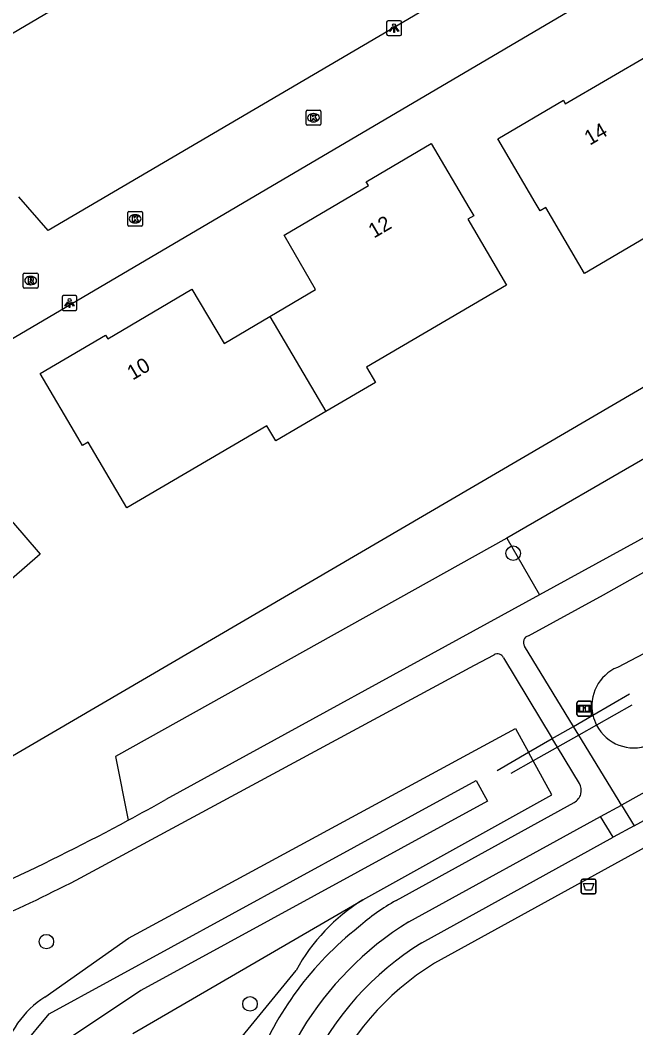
# Model space of a CAD drawing. Extents: x 159353 to 160616, y 385893 to 387321.
# Drawn here: x 160297.6 to 160339.2, y 386372.7 to 386440.7 of the extents above; entities that cross this region are included whole.
import ezdxf

# ---------------------------------------------------------------- set-up
doc = ezdxf.new("R2010")
doc.units = 0
for name, color, linetype in [('IMGEO_Afvalbak', 7, 'Continuous'), ('IMGEO_Boom', 7, 'Continuous'), ('IMGEO_Duiker', 7, 'Continuous'), ('IMGEO_Groenvoorziening', 7, 'Continuous'), ('IMGEO_Haag', 7, 'Continuous'), ('IMGEO_Hek', 7, 'Continuous'), ('IMGEO_Informatiebord', 7, 'Continuous'), ('IMGEO_Kolk', 7, 'Continuous'), ('IMGEO_Lichtpunt', 7, 'Continuous'), ('IMGEO_Pand', 7, 'Continuous'), ('IMGEO_Pand_nummerreeks', 7, 'Continuous'), ('IMGEO_Rijbaan_lokaal_open', 7, 'Continuous'), ('IMGEO_Rioolput', 7, 'Continuous'), ('IMGEO_Voetpad_halfverhard', 7, 'Continuous'), ('IMGEO_Waterloop', 7, 'Continuous')]:
    doc.layers.add(name, color=color, linetype=linetype)

msp = doc.modelspace()

# ---------------------------------------------------------------- linework, layer by layer
at = {"layer": 'IMGEO_Afvalbak'}
for p, q in [((160335.485, 386381.852), (160335.485, 386382.652)), ((160335.485, 386382.652), (160335.485, 386381.852)), ((160335.585, 386382.752), (160336.375, 386382.752)), ((160336.375, 386382.752), (160335.585, 386382.752)), ((160336.475, 386382.652), (160336.475, 386381.852)), ((160336.475, 386381.852), (160336.475, 386382.652)), ((160336.375, 386381.752), (160335.585, 386381.752)), ((160335.585, 386381.752), (160336.375, 386381.752))]:
    msp.add_line(p, q, dxfattribs=at)
msp.add_lwpolyline([(160335.628, 386382.466), (160336.332, 386382.466), (160336.183, 386381.996), (160335.777, 386381.996), (160335.628, 386382.466)], dxfattribs=at)
for centre, start, end in [((160335.585, 386382.652), 90, 180), ((160335.585, 386382.652), 90, 180), ((160336.375, 386382.652), 0, 90), ((160336.375, 386382.652), 360, 90), ((160335.585, 386381.852), 180, 270), ((160335.585, 386381.852), 180, 270), ((160336.375, 386381.852), 270, 0), ((160336.375, 386381.852), 270, 0)]:
    msp.add_arc(centre, 0.1, start, end, dxfattribs=at)
at = {"layer": 'IMGEO_Boom'}
for centre in [(160330.894, 386404.728), (160299.406, 386378.536), (160313.141, 386374.338)]:
    msp.add_circle(centre, 0.489, dxfattribs=at)
at = {"layer": 'IMGEO_Duiker'}
msp.add_lwpolyline([(160338.903, 386394.479), (160336.524, 386393.136), (160335.321, 386392.457), (160333.887, 386391.647), (160332.249, 386390.721), (160330.737, 386389.868)], dxfattribs=at)
at = {"layer": 'IMGEO_Groenvoorziening'}
for points in [[(160288.701, 386386.157), (160367.751, 386432.334)], [(160369.946, 386428.579), (160330.466, 386405.753)], [(160330.466, 386405.753), (160304.064, 386391.016), (160304.916, 386386.719)], [(160330.466, 386405.753), (160332.672, 386401.919)], [(160351.244, 386404.006), (160337.922, 386397.033)], [(160334.957, 386393.054), (160336.273, 386393.814)], [(160299.308, 386374.795), (160304.946, 386378.764), (160331.057, 386392.909), (160331.93, 386391.307)], [(160331.93, 386391.307), (160333.533, 386392.233)], [(160320.742, 386381.355), (160333.495, 386388.433), (160332.249, 386390.721), (160331.93, 386391.307)], [(160305.235, 386372.337), (160320.742, 386381.355)], [(160312.016, 386371.396), (160316.247, 386376.598)]]:
    msp.add_lwpolyline(points, dxfattribs=at)
for centre, radius, start, end in [((160339.013, 386394.442), 2.811, 112.83054, 192.91998), ((160339.059, 386394.46), 2.86, 193.05255, 207.57721), ((160339.026, 386394.412), 2.809, 207.0227, 291.44943), ((160327.652, 386370.324), 13.017, 122.06169, 151.18247), ((160302.823, 386369.266), 6.552, 122.4426, 167.19508)]:
    msp.add_arc(centre, radius, start, end, dxfattribs=at)
at = {"layer": 'IMGEO_Haag'}
msp.add_lwpolyline([(160354.46, 386396.796), (160338.195, 386387.744)], dxfattribs=at)
at = {"layer": 'IMGEO_Hek'}
for points in [[(160336.273, 386393.814), (160338.743, 386395.24)], [(160334.957, 386393.054), (160336.273, 386393.814)], [(160333.533, 386392.233), (160334.957, 386393.054)], [(160331.93, 386391.307), (160333.533, 386392.233)], [(160329.817, 386390.087), (160331.93, 386391.307)]]:
    msp.add_lwpolyline(points, dxfattribs=at)
at = {"layer": 'IMGEO_Informatiebord'}
for p, q in [((160335.194, 386393.847), (160335.194, 386394.647)), ((160335.194, 386394.647), (160335.194, 386393.847)), ((160335.294, 386394.747), (160336.084, 386394.747)), ((160336.084, 386394.747), (160335.294, 386394.747)), ((160336.184, 386394.647), (160336.184, 386393.847)), ((160336.184, 386393.847), (160336.184, 386394.647)), ((160336.084, 386393.747), (160335.294, 386393.747)), ((160335.294, 386393.747), (160336.084, 386393.747))]:
    msp.add_line(p, q, dxfattribs=at)
for points in [[(160335.295, 386394.479), (160336.083, 386394.479), (160336.083, 386394.015), (160335.295, 386394.015), (160335.295, 386394.479)], [(160335.36, 386394.414), (160335.36, 386394.08), (160335.635, 386394.08), (160335.636, 386394.293), (160335.74, 386394.294), (160335.741, 386394.08), (160336.018, 386394.08), (160336.018, 386394.414), (160335.742, 386394.414), (160335.742, 386394.334), (160335.636, 386394.334), (160335.636, 386394.414), (160335.36, 386394.414)]]:
    msp.add_lwpolyline(points, dxfattribs=at)
for centre, start, end in [((160335.294, 386394.647), 90, 180), ((160335.294, 386394.647), 90, 180), ((160336.084, 386394.647), 0, 90), ((160336.084, 386394.647), 360, 90), ((160335.294, 386393.847), 180, 270), ((160335.294, 386393.847), 180, 270), ((160336.084, 386393.847), 270, 0), ((160336.084, 386393.847), 270, 0)]:
    msp.add_arc(centre, 0.1, start, end, dxfattribs=at)
at = {"layer": 'IMGEO_Kolk'}
for p, q in [((160316.923, 386433.67), (160316.923, 386434.522)), ((160316.998, 386434.596), (160317.85, 386434.596)), ((160317.411, 386434.376), (160317.436, 386434.376)), ((160317.924, 386434.522), (160317.924, 386433.67)), ((160317.85, 386433.596), (160316.998, 386433.596)), ((160317.434, 386433.816), (160317.409, 386433.816)), ((160304.89, 386426.851), (160304.89, 386427.703)), ((160304.965, 386427.777), (160305.817, 386427.777)), ((160305.378, 386427.557), (160305.403, 386427.557)), ((160305.891, 386427.703), (160305.891, 386426.851)), ((160305.817, 386426.777), (160304.965, 386426.777)), ((160305.401, 386426.997), (160305.376, 386426.997))]:
    msp.add_line(p, q, dxfattribs=at)
for points in [[(160316.923, 386433.67), (160316.923, 386434.522)], [(160316.998, 386434.596), (160317.85, 386434.596)], [(160317.244, 386434.296), (160317.367, 386434.296), (160317.367, 386434.145), (160317.497, 386434.296), (160317.661, 386434.296), (160317.515, 386434.145), (160317.668, 386433.896), (160317.516, 386433.896), (160317.431, 386434.06), (160317.367, 386433.993), (160317.367, 386433.896), (160317.244, 386433.896), (160317.244, 386434.296)], [(160317.924, 386434.522), (160317.924, 386433.67)], [(160317.85, 386433.596), (160316.998, 386433.596)], [(160304.89, 386426.851), (160304.89, 386427.703)], [(160304.965, 386427.777), (160305.817, 386427.777)], [(160305.211, 386427.477), (160305.334, 386427.477), (160305.334, 386427.326), (160305.464, 386427.477), (160305.628, 386427.477), (160305.482, 386427.326), (160305.635, 386427.077), (160305.483, 386427.077), (160305.398, 386427.241), (160305.334, 386427.174), (160305.334, 386427.077), (160305.211, 386427.077), (160305.211, 386427.477)], [(160305.891, 386427.703), (160305.891, 386426.851)], [(160305.817, 386426.777), (160304.965, 386426.777)]]:
    msp.add_lwpolyline(points, dxfattribs=at)
for centre, start, end in [((160317, 386434.52), 91.55205, 178.44795), ((160317, 386434.52), 91.55205, 178.44795), ((160317.848, 386434.52), 1.55205, 88.44795), ((160317.848, 386434.52), 1.55205, 88.44795), ((160317, 386433.672), 181.55205, 268.44795), ((160317, 386433.672), 181.55205, 268.44795), ((160317.848, 386433.672), 271.55205, 358.44795), ((160317.848, 386433.672), 271.55205, 358.44795), ((160304.967, 386427.701), 91.55205, 178.44795), ((160304.967, 386427.701), 91.55205, 178.44795), ((160305.815, 386427.701), 1.55205, 88.44795), ((160305.815, 386427.701), 1.55205, 88.44795), ((160304.967, 386426.853), 181.55205, 268.44795), ((160304.967, 386426.853), 181.55205, 268.44795), ((160305.815, 386426.853), 271.55205, 358.44795), ((160305.815, 386426.853), 271.55205, 358.44795)]:
    msp.add_arc(centre, 0.0765, start, end, dxfattribs=at)
for centre, major_axis, ratio, start_param, end_param in [((160317.41, 386434.096), (-0.387, 0.002), 0.722429, 4.712389, 7.853982), ((160317.435, 386434.096), (-0.39, 0.002), 0.717154, 1.570796, 4.712389), ((160305.377, 386427.277), (-0.387, 0.002), 0.722429, 4.712389, 7.853982), ((160305.402, 386427.277), (-0.39, 0.002), 0.717154, 1.570796, 4.712389)]:
    msp.add_ellipse(centre, major_axis=major_axis, ratio=ratio, start_param=start_param, end_param=end_param, dxfattribs=at)
at = {"layer": 'IMGEO_Lichtpunt'}
for p, q in [((160322.359, 386440.538), (160322.359, 386439.731)), ((160322.359, 386440.538), (160322.359, 386439.731)), ((160323.261, 386440.633), (160322.453, 386440.633)), ((160323.261, 386440.633), (160322.453, 386440.633)), ((160323.355, 386439.731), (160323.355, 386440.538)), ((160323.355, 386439.731), (160323.355, 386440.538)), ((160322.453, 386439.637), (160323.261, 386439.637)), ((160322.453, 386439.637), (160323.261, 386439.637)), ((160300.47, 386422.005), (160300.47, 386421.198)), ((160300.47, 386422.005), (160300.47, 386421.198)), ((160301.372, 386422.1), (160300.564, 386422.1)), ((160301.372, 386422.1), (160300.564, 386422.1)), ((160301.466, 386421.198), (160301.466, 386422.005)), ((160301.466, 386421.198), (160301.466, 386422.005)), ((160300.564, 386421.104), (160301.372, 386421.104)), ((160300.564, 386421.104), (160301.372, 386421.104))]:
    msp.add_line(p, q, dxfattribs=at)
for points in [[(160322.733, 386440.202), (160322.772, 386440.174), (160322.584, 386439.912), (160322.546, 386439.939), (160322.733, 386440.202)], [(160322.945, 386440.174), (160322.983, 386440.201), (160323.17, 386439.939), (160323.131, 386439.911), (160322.945, 386440.174)], [(160322.835, 386440.154), (160322.882, 386440.154), (160322.882, 386439.832), (160322.835, 386439.832), (160322.835, 386440.154)], [(160300.844, 386421.669), (160300.883, 386421.641), (160300.695, 386421.379), (160300.657, 386421.406), (160300.844, 386421.669)], [(160300.946, 386421.621), (160300.993, 386421.621), (160300.993, 386421.299), (160300.946, 386421.299), (160300.946, 386421.621)], [(160301.056, 386421.641), (160301.094, 386421.668), (160301.281, 386421.406), (160301.242, 386421.378), (160301.056, 386421.641)]]:
    msp.add_lwpolyline(points, dxfattribs=at)
for centre in [(160322.858, 386440.336), (160300.969, 386421.803)]:
    msp.add_circle(centre, 0.0994, dxfattribs=at)
for centre, start, end in [((160322.453, 386440.538), 90, 180), ((160322.453, 386440.538), 90, 180), ((160323.261, 386440.538), 0, 90), ((160323.261, 386440.538), 0, 90), ((160322.453, 386439.731), 180, 270), ((160322.453, 386439.731), 180, 270), ((160323.261, 386439.731), 270, 0), ((160323.261, 386439.731), 270, 360), ((160300.564, 386422.005), 90, 180), ((160300.564, 386422.005), 90, 180), ((160301.372, 386422.005), 0, 90), ((160301.372, 386422.005), 0, 90), ((160300.564, 386421.198), 180, 270), ((160300.564, 386421.198), 180, 270), ((160301.372, 386421.198), 270, 0), ((160301.372, 386421.198), 270, 360)]:
    msp.add_arc(centre, 0.0946, start, end, dxfattribs=at)
at = {"layer": 'IMGEO_Pand'}
for points in [[(160290.662, 386438.459), (160293.937, 386440.389), (160295.014, 386438.561), (160305.106, 386444.509), (160302.24, 386449.369), (160301.852, 386449.14), (160299.241, 386453.57), (160293.461, 386450.193), (160293.611, 386449.93), (160289.676, 386447.645), (160290.274, 386446.597), (160287.012, 386444.672), (160290.662, 386438.459)], [(160349.154, 386430.126), (160345.751, 386428.131), (160345.155, 386429.147), (160335.7, 386423.6), (160333.095, 386428.038), (160332.708, 386427.81), (160332.381, 386428.367), (160329.85, 386432.679), (160334.279, 386435.269), (160334.397, 386435.031), (160340.11, 386438.358), (160342.282, 386434.68), (160345.383, 386436.511)], [(160314.478, 386420.693), (160317.568, 386422.513), (160315.435, 386426.181), (160321.126, 386429.523), (160320.983, 386429.775), (160325.367, 386432.353), (160327.899, 386428.042), (160328.231, 386427.476), (160327.844, 386427.248), (160330.45, 386422.81), (160321.004, 386417.267), (160321.602, 386416.249), (160318.255, 386414.285)], [(160318.255, 386414.285), (160314.88, 386412.305), (160314.283, 386413.322), (160304.837, 386407.779), (160302.233, 386412.218), (160301.846, 386411.991), (160301.524, 386412.54), (160298.994, 386416.852), (160303.399, 386419.43), (160303.559, 386419.19), (160309.227, 386422.537), (160311.387, 386418.872), (160314.478, 386420.693)], [(160314.478, 386420.693), (160318.255, 386414.285)], [(160298.984, 386404.671), (160295.089, 386401.287), (160295.385, 386400.948), (160291.12, 386397.243), (160283.447, 386406.077), (160285.048, 386407.468), (160282.556, 386410.337), (160284.218, 386411.781), (160287.992, 386415.06), (160290.489, 386412.19), (160291.402, 386412.968), (160294.361, 386409.535), (160294.597, 386409.715), (160297.878, 386405.942), (160298.984, 386404.671)]]:
    msp.add_lwpolyline(points, dxfattribs=at)
at = {"layer": 'IMGEO_Rijbaan_lokaal_open'}
for points in [[(160345.818, 386453.664), (160299.519, 386426.479), (160297.549, 386428.762)], [(160347.224, 386451.331), (160348.417, 386449.368), (160294.155, 386417.447), (160275.475, 386439.018), (160275.952, 386439.443), (160277.935, 386446.16)]]:
    msp.add_lwpolyline(points, dxfattribs=at)
at = {"layer": 'IMGEO_Rioolput'}
for p, q in [((160297.843, 386422.686), (160297.843, 386423.538)), ((160297.918, 386423.612), (160298.77, 386423.612)), ((160298.331, 386423.392), (160298.356, 386423.392)), ((160298.844, 386423.538), (160298.844, 386422.686)), ((160298.77, 386422.612), (160297.918, 386422.612)), ((160298.354, 386422.832), (160298.329, 386422.832))]:
    msp.add_line(p, q, dxfattribs=at)
for points in [[(160297.843, 386422.686), (160297.843, 386423.538)], [(160297.918, 386423.612), (160298.77, 386423.612)], [(160298.432, 386423.31), (160298.18, 386423.312), (160298.18, 386422.912)], [(160298.358, 386423.231), (160298.304, 386423.231), (160298.304, 386423.15)], [(160298.844, 386423.538), (160298.844, 386422.686)], [(160298.77, 386422.612), (160297.918, 386422.612)], [(160298.18, 386422.912), (160298.304, 386422.912), (160298.304, 386423.074), (160298.315, 386423.074)], [(160298.304, 386423.15), (160298.356, 386423.15)], [(160298.362, 386423.045), (160298.433, 386422.912), (160298.573, 386422.912), (160298.508, 386423.038)]]:
    msp.add_lwpolyline(points, dxfattribs=at)
for centre, radius, start, end in [((160297.92, 386423.536), 0.0765, 91.55205, 178.44795), ((160297.92, 386423.536), 0.0765, 91.55205, 178.44795), ((160298.364, 386423.135), 0.0964, 77.00612, 93.18647), ((160298.378, 386423.192), 0.0378, 276.66336, 79.67722), ((160298.431, 386423.2), 0.109, 350.36119, 89.41601), ((160298.429, 386423.2), 0.112, 277.58423, 350.98172), ((160298.768, 386423.536), 0.0765, 1.55205, 88.44795), ((160298.768, 386423.536), 0.0765, 1.55205, 88.44795), ((160297.92, 386422.688), 0.0765, 181.55205, 268.44795), ((160297.92, 386422.688), 0.0765, 181.55205, 268.44795), ((160298.314, 386423.021), 0.0533, 26.02933, 88.69889), ((160298.34, 386423.339), 0.19, 274.7715, 282.96867), ((160298.413, 386422.985), 0.108, 29.51342, 73.79051), ((160298.768, 386422.688), 0.0765, 271.55205, 358.44795), ((160298.768, 386422.688), 0.0765, 271.55205, 358.44795)]:
    msp.add_arc(centre, radius, start, end, dxfattribs=at)
for centre, major_axis, ratio, start_param, end_param in [((160298.33, 386423.112), (-0.387, 0.002), 0.722429, 4.712389, 7.853982), ((160298.355, 386423.112), (-0.39, 0.002), 0.717154, 1.570796, 4.712389)]:
    msp.add_ellipse(centre, major_axis=major_axis, ratio=ratio, start_param=start_param, end_param=end_param, dxfattribs=at)
at = {"layer": 'IMGEO_Voetpad_halfverhard'}
for points in [[(160331.924, 386399.167), (160336.976, 386401.924), (160352.292, 386410.523), (160378.957, 386426.08), (160380.928, 386426.974), (160423.057, 386442.318), (160428.483, 386444.603)], [(160372.334, 386424.495), (160347.079, 386409.806), (160332.672, 386401.919)], [(160332.672, 386401.919), (160307.46, 386388.117)], [(160334.957, 386393.054), (160331.663, 386398.456)], [(160301.411, 386382.676), (160328.294, 386397.179), (160329.602, 386397.872)], [(160330.249, 386397.679), (160333.533, 386392.233)], [(160339.049, 386386.343), (160356.287, 386395.837)], [(160333.533, 386392.233), (160334.957, 386393.054)], [(160338.195, 386387.744), (160337.967, 386388.118), (160335.321, 386392.457), (160334.957, 386393.054)], [(160335.358, 386389.207), (160333.887, 386391.647), (160333.533, 386392.233)], [(160351.212, 386391.188), (160325.586, 386377.078)], [(160322.999, 386381.313), (160335.001, 386387.924)], [(160336.791, 386386.974), (160338.195, 386387.744)], [(160338.195, 386387.744), (160339.049, 386386.343)], [(160323.853, 386379.87), (160336.791, 386386.974)], [(160337.646, 386385.571), (160336.791, 386386.974)], [(160339.049, 386386.343), (160337.646, 386385.571)], [(160324.74, 386378.463), (160337.646, 386385.571)]]:
    msp.add_lwpolyline(points, dxfattribs=at)
for centre, radius, start, end in [((160332.058, 386398.714), 0.472, 106.52115, 213.16362), ((160329.843, 386397.498), 0.445, 24.05973, 122.7206), ((160334.567, 386388.736), 0.92, 298.11342, 30.7877), ((160230.514, 386525.126), 157.137, 298.26082, 299.31926), ((160228.274, 386529.205), 161.791, 291.71914, 298.27536), ((160230.361, 386523.365), 157.612, 291.78295, 296.79461), ((160329.866, 386368.974), 14.121, 119.09493, 131.77976), ((160335.395, 386361.225), 21.928, 121.75877, 176.04458), ((160334.02, 386362.195), 21.99, 128.08191, 159.08494), ((160335.295, 386361.364), 20.095, 121.68716, 186.75015), ((160335.192, 386361.416), 18.373, 121.5215, 192.13304)]:
    msp.add_arc(centre, radius, start, end, dxfattribs=at)
at = {"layer": 'IMGEO_Waterloop'}
msp.add_lwpolyline([(160297.723, 386371.412), (160299.595, 386373.667), (160328.404, 386389.412), (160329.17, 386388.007), (160305.787, 386375.241), (160300.297, 386371.582)], dxfattribs=at)

# ---------------------------------------------------------------- texts
at = {"layer": 'IMGEO_Pand_nummerreeks'}
for s, rotation, p in [('14', 30.21464, (160336.06, 386432.204)), ('12', 30.42329, (160321.5, 386425.939)), ('10', 30.56219, (160305.226, 386416.366))]:
    msp.add_text(s, height=1, rotation=rotation, dxfattribs=at).set_placement(p)

doc.saveas('drawing.dxf')
